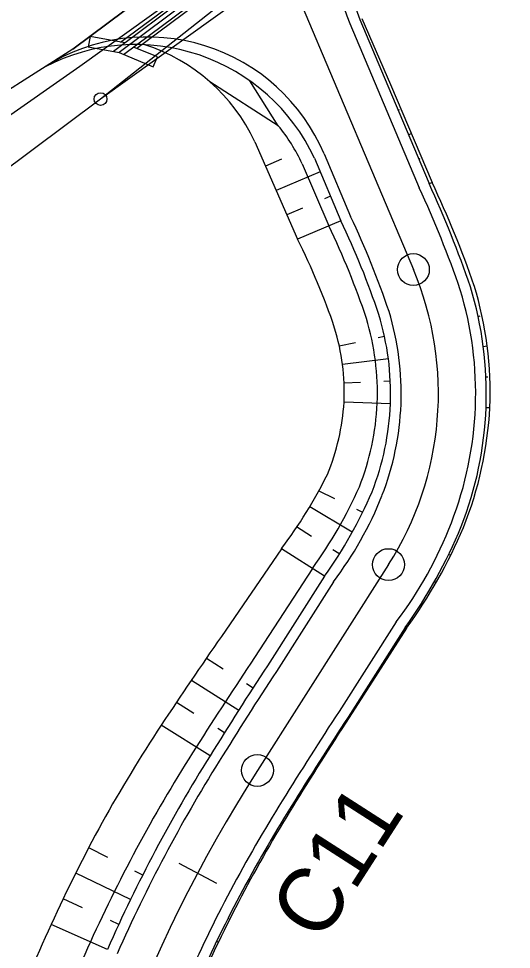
# Model space of a CAD drawing. Extents: x -495905 to -478420, y -1113297 to -1107716.
# Drawn here: x -483888.16 to -483865, y -1112140.8 to -1112097 of the extents above; entities that cross this region are included whole.
import ezdxf

# ---------------------------------------------------------------- set-up
doc = ezdxf.new("R2010")
doc.units = 0
for name, color, linetype in [('03_PC_POPIS_NÁVRH', 7, 'Continuous'), ('C11_HATCH_SLOPE_L', 7, 'Continuous'), ('C11_HATCH_SLOPE_R', 7, 'Continuous'), ('C11_HLBODY', 7, 'Continuous'), ('C11_HRANA_TELESO', 7, 'Continuous'), ('C11_KORUNA', 7, 'Continuous'), ('C11_OSA', 7, 'Continuous'), ('C11_PRIKOP', 7, 'Continuous'), ('C11_STANICENI', 7, 'Continuous'), ('C11_VOZOVKA', 7, 'Continuous'), ('C11_ZPEVKRAJ', 7, 'Continuous'), ('křižovatky', 7, 'Continuous'), ('PLYN', 7, 'Continuous'), ('pomoc', 7, 'Continuous'), ('zamereni', 7, 'Continuous'), ('ŽLAB', 7, 'Continuous')]:
    doc.layers.add(name, color=color, linetype=linetype)

# ---------------------------------------------------------------- blocks, each defined once
blk = doc.blocks.new('A$C55D')
at = {"layer": 'ŽLAB'}
for p, q in [((-7.761, 0.901), (-8.121, 0.554)), ((-6.608, -0.294), (-7.761, 0.901)), ((6.456, -0.009), (8.142, 0.887)), ((8.142, 0.887), (8.377, 0.446)), ((-8.121, 0.554), (-7.1, -0.505)), ((8.377, 0.446), (7.174, -0.193)), ((-6.75, -0.147), (6.75, 0.147)), ((7.567, 0.015), (6.708, -0.004)), ((6.708, -0.004), (-7.289, -0.309)), ((7.174, -0.193), (-7.1, -0.505)), ((-6.976, -0.703), (6.971, -0.398)), ((5.398, -1.272), (6.251, -0.414)), ((7.174, -0.193), (5.752, -1.625)), ((-7.1, -0.505), (-6.174, -1.981)), ((-5.75, -1.715), (-6.394, -0.69)), ((6.098, -0.567), (-6.301, -0.838)), ((5.752, -1.625), (5.398, -1.272)), ((-6.174, -1.981), (-5.75, -1.715))]:
    blk.add_line(p, q, dxfattribs=at)

msp = doc.modelspace()

# ---------------------------------------------------------------- linework, layer by layer
at = {"layer": 'C11_HATCH_SLOPE_L'}
for p, q in [((-483870.326, -1112101.312), (-483870.26, -1112101.284)), ((-483870.194, -1112101.256), (-483870.194, -1112101.256)), ((-483869.841, -1112102.464), (-483869.704, -1112102.406)), ((-483869.355, -1112103.616), (-483869.285, -1112103.586)), ((-483869.214, -1112103.557), (-483869.214, -1112103.557)), ((-483868.869, -1112104.768), (-483868.724, -1112104.707)), ((-483866.563, -1112111.015), (-483866.472, -1112110.996)), ((-483866.382, -1112110.976), (-483866.382, -1112110.976)), ((-483866.319, -1112112.431), (-483866.139, -1112112.408)), ((-483866.195, -1112113.863), (-483866.106, -1112113.859)), ((-483866.016, -1112113.855), (-483866.016, -1112113.855)), ((-483866.19, -1112115.3), (-483866.014, -1112115.306)), ((-483867.932, -1112122.22), (-483867.886, -1112122.242)), ((-483867.841, -1112122.264), (-483867.841, -1112122.264)), ((-483868.616, -1112123.483), (-483868.538, -1112123.53)), ((-483869.316, -1112124.596), (-483869.282, -1112124.618)), ((-483869.247, -1112124.64), (-483869.247, -1112124.64)), ((-483869.987, -1112125.65), (-483869.926, -1112125.689)), ((-483873.343, -1112130.923), (-483873.319, -1112130.938)), ((-483873.295, -1112130.953), (-483873.295, -1112130.953)), ((-483874.014, -1112131.977), (-483873.963, -1112132.01)), ((-483874.686, -1112133.032), (-483874.658, -1112133.049)), ((-483874.631, -1112133.066), (-483874.631, -1112133.066)), ((-483875.345, -1112134.071), (-483875.287, -1112134.108)), ((-483878.316, -1112139.338), (-483878.276, -1112139.358)), ((-483878.237, -1112139.378), (-483878.237, -1112139.378)), ((-483878.854, -1112140.422), (-483878.77, -1112140.462))]:
    msp.add_line(p, q, dxfattribs=at)
at = {"layer": 'C11_HATCH_SLOPE_R'}
for p, q in [((-483875.807, -1112103.623), (-483876.561, -1112103.941)), ((-483873.987, -1112104.212), (-483876.06, -1112105.086)), ((-483873.501, -1112105.364), (-483873.788, -1112105.485)), ((-483874.816, -1112105.918), (-483875.559, -1112106.231)), ((-483873.016, -1112106.516), (-483875.057, -1112107.377)), ((-483872.325, -1112112.254), (-483873.087, -1112112.417)), ((-483870.962, -1112111.96), (-483871.262, -1112112.025)), ((-483870.782, -1112113.007), (-483872.939, -1112113.286)), ((-483872.086, -1112114.128), (-483872.864, -1112114.164)), ((-483870.69, -1112114.066), (-483870.999, -1112114.08)), ((-483870.687, -1112115.128), (-483872.862, -1112115.044)), ((-483873.294, -1112119.597), (-483874.032, -1112119.236)), ((-483872.48, -1112121.176), (-483874.478, -1112119.983)), ((-483871.974, -1112120.242), (-483872.265, -1112120.1)), ((-483874.389, -1112121.366), (-483875.106, -1112120.91)), ((-483873.783, -1112123.234), (-483875.808, -1112121.945)), ((-483873.112, -1112122.179), (-483873.392, -1112122.001)), ((-483878.544, -1112127.612), (-483879.333, -1112127.11)), ((-483877.811, -1112129.561), (-483880.035, -1112128.145)), ((-483877.139, -1112128.506), (-483877.447, -1112128.31)), ((-483879.928, -1112129.694), (-483880.736, -1112129.18)), ((-483879.161, -1112131.687), (-483881.458, -1112130.252)), ((-483878.482, -1112130.615), (-483878.8, -1112130.412)), ((-483883.971, -1112136.472), (-483884.868, -1112136.017)), ((-483882.903, -1112138.459), (-483885.478, -1112137.211)), ((-483882.33, -1112137.303), (-483882.702, -1112137.115)), ((-483885.151, -1112138.841), (-483886.067, -1112138.417)), ((-483883.987, -1112140.801), (-483886.634, -1112139.633)), ((-483883.456, -1112139.625), (-483883.846, -1112139.445))]:
    msp.add_line(p, q, dxfattribs=at)
at = {"layer": 'C11_HLBODY'}
for centre in [(-483869.606, -1112108.813), (-483870.773, -1112122.695), (-483876.938, -1112132.379)]:
    msp.add_circle(centre, 0.75, dxfattribs=at)
at = {"layer": 'C11_HRANA_TELESO'}
for p, q in [((-483872.028, -1112097.003), (-483870.684, -1112100.106)), ((-483870.684, -1112100.106), (-483868.724, -1112104.707)), ((-483877.062, -1112102.796), (-483875.057, -1112107.377)), ((-483875.808, -1112121.945), (-483878.632, -1112126.075)), ((-483869.926, -1112125.689), (-483872.627, -1112129.896))]:
    msp.add_line(p, q, dxfattribs=at)
for centre, radius, start, end in [((-483916.119, -1112126.85), 52.312, 19.2892, 25.0421), ((-483903.384, -1112121.684), 31.735, 18.596, 26.7972), ((-483883.431, -1112114.607), 17.432, 357.7019, 16.8005), ((-483883.429, -1112114.624), 10.576, 357.7209, 16.8195), ((-483883.378, -1112114.414), 10.534, 337.4632, 356.5663), ((-483883.386, -1112114.447), 17.394, 338.0666, 357.1664), ((-483892.607, -1112109.142), 21.121, 322.6878, 333.8488), ((-483889.11, -1112111.749), 23.713, 323.9962, 337.187), ((-483693.797, -1112254.155), 224.874, 145.28015, 146.56529), ((-483702.288, -1112240.403), 203.045, 147.02674, 148.43217), ((-483818.751, -1112171.431), 75.019, 146.70752, 150.80113), ((-483817.767, -1112169.761), 67.673, 148.20756, 152.30014), ((-483818.283, -1112170.775), 75.112, 151.41219, 155.50504), ((-483817.792, -1112169.773), 67.657, 152.28129, 156.37387), ((-483818.267, -1112170.906), 75.18, 155.41939, 159.51232)]:
    msp.add_arc(centre, radius, start, end, dxfattribs=at)
at = {"layer": 'C11_KORUNA'}
for p, q in [((-483872.128, -1112097.039), (-483870.812, -1112100.16)), ((-483870.812, -1112100.16), (-483868.869, -1112104.768)), ((-483874.26, -1112103.566), (-483873.016, -1112106.516)), ((-483873.783, -1112123.234), (-483876.468, -1112127.452)), ((-483869.987, -1112125.65), (-483872.672, -1112129.868))]:
    msp.add_line(p, q, dxfattribs=at)
for centre, radius, start, end in [((-483915.87, -1112126.425), 51.75, 18.9449, 24.7394), ((-483907.509, -1112123.046), 38.25, 18.4635, 25.6048), ((-483883.427, -1112114.64), 17.25, 357.8093, 16.9079), ((-483883.427, -1112114.64), 12.75, 357.8093, 16.9079), ((-483883.427, -1112114.64), 12.75, 338.7107, 357.8093), ((-483883.427, -1112114.64), 17.25, 338.7107, 357.8093), ((-483890.197, -1112111.363), 20.256, 324.1239, 337.0248), ((-483889.913, -1112111.495), 24.442, 324.6101, 337.3601), ((-483694.916, -1112245.856), 216.75, 146.88848, 148.21523), ((-483702.506, -1112241.017), 203.25, 146.84815, 148.25232), ((-483817.885, -1112169.967), 72.25, 148.00619, 152.09874), ((-483817.885, -1112169.967), 67.75, 148.00619, 152.09874), ((-483817.885, -1112169.967), 72.25, 152.09874, 156.1913), ((-483817.885, -1112169.967), 67.75, 152.09874, 156.1913)]:
    msp.add_arc(centre, radius, start, end, dxfattribs=at)
at = {"layer": 'C11_OSA'}
for p, q in [((-483876.77, -1112091.82), (-483869.606, -1112108.813)), ((-483870.773, -1112122.695), (-483876.938, -1112132.379))]:
    msp.add_line(p, q, dxfattribs=at)
for centre, radius, start, end in [((-483883.427, -1112114.64), 15, 327.5225, 22.8611), ((-483817.885, -1112169.967), 70, 147.52246, 172.11353)]:
    msp.add_arc(centre, radius, start, end, dxfattribs=at)
at = {"layer": 'C11_PRIKOP'}
for p, q in [((-483874.833, -1112103.833), (-483873.585, -1112106.756)), ((-483874.35, -1112122.873), (-483877.073, -1112127.067))]:
    msp.add_line(p, q, dxfattribs=at)
for centre, radius, start, end in [((-483906.36, -1112122.619), 36.412, 18.425, 25.8268), ((-483883.43, -1112114.618), 12.134, 357.7063, 16.8049), ((-483883.415, -1112114.582), 12.12, 338.4317, 357.5305), ((-483891.482, -1112110.462), 21.155, 324.0807, 336.0878), ((-483694.814, -1112248.587), 219.056, 146.30669, 147.62124), ((-483818.249, -1112170.592), 73.044, 147.43964, 151.5324), ((-483818.204, -1112170.616), 73.096, 151.53277, 155.62552), ((-483818.157, -1112170.637), 73.148, 155.62539, 159.71814)]:
    msp.add_arc(centre, radius, start, end, dxfattribs=at)
at = {"layer": 'C11_STANICENI'}
msp.add_line((-483880.632, -1112136.743), (-483878.865, -1112137.679), dxfattribs=at)
at = {"layer": 'C11_VOZOVKA'}
for p, q in [((-483872.588, -1112097.233), (-483871.272, -1112100.355)), ((-483871.272, -1112100.355), (-483869.33, -1112104.962)), ((-483873.362, -1112123.502), (-483876.046, -1112127.72)), ((-483870.409, -1112125.382), (-483873.094, -1112129.6))]:
    msp.add_line(p, q, dxfattribs=at)
for centre, radius, start, end in [((-483914.94, -1112126.052), 50.25, 18.9076, 24.816), ((-483908.438, -1112123.425), 39.75, 18.5378, 25.4842), ((-483883.427, -1112114.64), 16.75, 357.8093, 16.9079), ((-483883.427, -1112114.64), 13.25, 357.8093, 16.9079), ((-483883.427, -1112114.64), 13.25, 338.7107, 357.8093), ((-483883.427, -1112114.64), 16.75, 338.7107, 357.8093), ((-483886.991, -1112113.164), 17.106, 322.8183, 338.4369), ((-483885.124, -1112114.158), 18.507, 322.6659, 339.2264), ((-483695.76, -1112245.318), 215.25, 146.88424, 148.21911), ((-483701.663, -1112241.555), 204.75, 146.85288, 148.24794), ((-483817.885, -1112169.967), 71.75, 148.00619, 152.09874), ((-483817.885, -1112169.967), 68.25, 148.00619, 152.09874), ((-483817.885, -1112169.967), 71.75, 152.09874, 156.1913), ((-483817.885, -1112169.967), 68.25, 152.09874, 156.1913)]:
    msp.add_arc(centre, radius, start, end, dxfattribs=at)
at = {"layer": 'C11_ZPEVKRAJ'}
for p, q in [((-483871.272, -1112100.355), (-483869.33, -1112104.962)), ((-483873.799, -1112103.372), (-483872.555, -1112106.322)), ((-483873.362, -1112123.502), (-483876.046, -1112127.72)), ((-483870.409, -1112125.382), (-483873.094, -1112129.6))]:
    msp.add_line(p, q, dxfattribs=at)
for centre, radius, start, end in [((-483914.94, -1112126.052), 50.25, 18.9076, 24.816), ((-483908.438, -1112123.425), 39.75, 18.5378, 25.4842), ((-483883.427, -1112114.64), 16.75, 357.8093, 16.9079), ((-483883.427, -1112114.64), 13.25, 357.8093, 16.9079), ((-483883.427, -1112114.64), 13.25, 338.7107, 357.8093), ((-483883.427, -1112114.64), 16.75, 338.7107, 357.8093), ((-483886.991, -1112113.164), 17.106, 322.8183, 338.4369), ((-483885.124, -1112114.158), 18.507, 322.6659, 339.2264), ((-483695.76, -1112245.318), 215.25, 146.88424, 148.21911), ((-483701.663, -1112241.555), 204.75, 146.85288, 148.24794), ((-483817.885, -1112169.967), 71.75, 148.00619, 152.09874), ((-483817.885, -1112169.967), 68.25, 148.00619, 152.09874), ((-483817.885, -1112169.967), 71.75, 152.09874, 156.1913), ((-483817.885, -1112169.967), 68.25, 152.09874, 156.1913)]:
    msp.add_arc(centre, radius, start, end, dxfattribs=at)
at = {"layer": 'křižovatky'}
for q in [(-483879.172, -1112099.975), (-483877.292, -1112099.93)]:
    msp.add_line((-483875.956, -1112102.041), q, dxfattribs=at)
for centre, radius, start, end in [((-483882.092, -1112106.868), 9, 22.8611, 122.4451), ((-483882.643, -1112107.475), 9.251, 25.0005, 117.5387), ((-483884.872, -1112106.438), 8.617, 25.0005, 72.1749), ((-483882.643, -1112107.475), 8.617, 25.0005, 39.1008)]:
    msp.add_arc(centre, radius, start, end, dxfattribs=at)
at = {"layer": 'pomoc'}
for p, q in [((-483875.327, -1112090.738), (-483885.61, -1112098.44)), ((-483885.61, -1112098.44), (-483886.92, -1112099.273))]:
    msp.add_line(p, q, dxfattribs=at)
for centre, radius, start, end in [((-483864.295, -1112093.737), 9, 126.7207, 202.8611), ((-483862.908, -1112093.644), 9.825, 133.5438, 200.2162)]:
    msp.add_arc(centre, radius, start, end, dxfattribs=at)
at = {"layer": 'zamereni'}
for p, q in [((-483885.61, -1112098.44), (-483867.4, -1112084.8)), ((-483866.32, -1112085.68), (-483885.29, -1112099.25)), ((-483865.85, -1112086.22), (-483884.31, -1112100.79)), ((-483865, -1112086.92), (-483884.31, -1112100.79)), ((-483885.61, -1112098.44), (-483899.83, -1112107.48)), ((-483885.29, -1112099.25), (-483899, -1112108.88)), ((-483884.31, -1112100.79), (-483897.18, -1112110.42))]:
    msp.add_line(p, q, dxfattribs=at)
msp.add_circle((-483884.31, -1112100.79), 0.3, dxfattribs=at)

# ---------------------------------------------------------------- block references
at = {"layer": 'PLYN', "rotation": 35.57765689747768}
msp.add_blockref('A$C55D', (-483877.96, -1112094.061), dxfattribs=at)

# ---------------------------------------------------------------- texts
at = {"layer": '03_PC_POPIS_NÁVRH'}
msp.add_text('C11', height=3, rotation=57.2675, dxfattribs=at).set_placement((-483873.963, -1112140.554))

doc.saveas('drawing.dxf')
